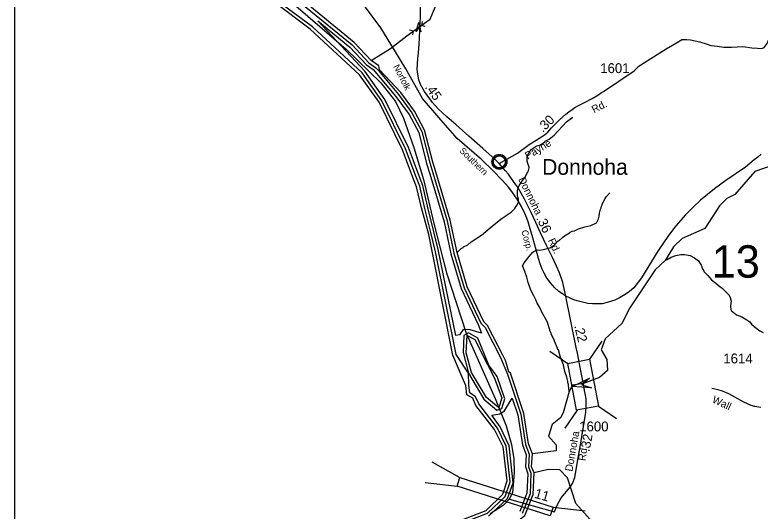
# Model space of a CAD drawing. Extents: x 1547597 to 1699558, y 810033 to 920809.
# Drawn here: x 1571208 to 1580651, y 900467 to 906753 of the extents above; entities that cross this region are included whole.
import ezdxf

# ---------------------------------------------------------------- set-up
doc = ezdxf.new("R2010")
doc.units = 0
for name, color, linetype in [('Exist Boundary Political CountyLine', 7, 'Continuous'), ('Exist Civil Demographics Community CELL', 7, 'Continuous'), ('Exist Civil Demographics Community Label', 7, 'Continuous'), ('Exist Hydrographic Bay Label', 7, 'Continuous'), ('Exist Hydrographic Buffer Line', 7, 'Continuous'), ('Exist Hydrographic Creek Single Shore', 7, 'Continuous'), ('Exist Hydrographic Misc Water Feature', 7, 'Continuous'), ('Exist Railroad Mainline', 7, 'Continuous'), ('Exist Railroad Mainline Label', 7, 'Continuous'), ('Exist Road Non-System Type 51', 7, 'Continuous'), ('Exist Road Primary NC Attributed', 7, 'Continuous'), ('Exist Road Primary NC Service Mileage Hundredths English Label', 7, 'Continuous'), ('Exist Road Primary NC Structure Standard Bridge CELL', 7, 'Continuous'), ('Exist Road Secondary Mileage Hundredths English Label', 7, 'Continuous'), ('Exist Road Secondary Structure Pipe Attributed CELL', 7, 'Continuous'), ('Exist Road Secondary Structure Pipe CELL', 7, 'Continuous'), ('Exist Road Secondary Structure Standard Bridge Attributed CELL', 7, 'Continuous'), ('Exist Road Secondary Structure Standard Bridge CELL', 7, 'Continuous'), ('Exist Road Secondary Structure Standard Bridge Number Label', 7, 'Continuous'), ('Exist Road Secondary Type 20 Attributed', 7, 'Continuous'), ('Exist Road Secondary Type 51 Attributed', 7, 'Continuous'), ('Exist Road Secondary Type 51 Label', 7, 'Continuous'), ('Exist Road Secondary Type 51 Number Label', 7, 'Continuous'), ('Map Preparation Inset Cut Line', 7, 'Continuous')]:
    doc.layers.add(name, color=color, linetype=linetype)

msp = doc.modelspace()

# ---------------------------------------------------------------- linework, layer by layer
at = {"layer": 'Exist Boundary Political CountyLine'}
msp.add_lwpolyline([(1574770, 906870.3), (1575406.4, 906319.8), (1575846, 905893.4), (1576029.4, 905656), (1576131.8, 905445.5), (1576261.3, 905073.1), (1576385.3, 904668.3), (1576514.8, 904112.4), (1576676.6, 903486.3), (1576927.4, 902719.9), (1577294.1, 901894.2), (1577431.7, 901548.8), (1577501.8, 901311.3), (1577528.7, 901127.8), (1577534.1, 900955.1), (1577523.4, 900793.2), (1577515.3, 900701.4), (1577477.5, 900620.5), (1577396.6, 900539.5), (1577229.4, 900431.6)], dxfattribs=at)
at = {"layer": 'Exist Civil Demographics Community CELL'}
msp.add_lwpolyline([(1577269.9, 904904.4), (1577270.9, 904910), (1577272.7, 904916.6), (1577275.6, 904923.8), (1577278.5, 904929.5), (1577281.9, 904935.3), (1577285.6, 904940.4), (1577289.6, 904944.8), (1577294.2, 904949.4), (1577299.7, 904953.9), (1577305.1, 904957.6), (1577310, 904960.5), (1577315.1, 904962.9), (1577320.5, 904965.2), (1577326.2, 904967), (1577330.5, 904968.2), (1577335.3, 904968.9), (1577339.5, 904969.7), (1577345.8, 904969.9), (1577350.3, 904969.8), (1577355.9, 904969.5), (1577360.8, 904968.8), (1577365.7, 904967.8), (1577370.7, 904966.4), (1577375.9, 904964.5), (1577382.6, 904961.6), (1577388.8, 904958.1), (1577393.9, 904954.5), (1577399, 904950.5), (1577402.4, 904947.4), (1577406.5, 904943), (1577410.3, 904938.3), (1577413.4, 904933.7), (1577416.6, 904928.7), (1577419, 904923.5), (1577421, 904918.5), (1577422.6, 904913.5), (1577423.9, 904908.9), (1577425, 904902.9), (1577425.6, 904898.2), (1577425.9, 904892.2), (1577425.7, 904886.4), (1577425.1, 904880.7), (1577424.2, 904875.2), (1577422.5, 904869.1), (1577420.7, 904863.2), (1577418.4, 904858.1), (1577415.2, 904852.1), (1577411.9, 904846.8), (1577408.5, 904842.1), (1577404.2, 904837.4), (1577398.9, 904832.4), (1577393.9, 904828.3), (1577388.9, 904824.9), (1577384.6, 904822.4), (1577377.8, 904819.1), (1577370.6, 904816.4), (1577364.7, 904814.9), (1577358.1, 904813.6), (1577353.7, 904813.2), (1577349.2, 904812.9), (1577343.6, 904812.9), (1577339.3, 904813.3), (1577333.7, 904814.1), (1577327.7, 904815.4), (1577323.2, 904816.7), (1577318, 904818.5), (1577313.4, 904820.5), (1577309.5, 904822.8), (1577302.7, 904826.8), (1577297.1, 904831.1), (1577292.2, 904835.6), (1577287.7, 904840.5), (1577284.5, 904844.4), (1577281.6, 904848.6), (1577277.5, 904855.7), (1577275.8, 904859.2), (1577274, 904863.3), (1577271.4, 904871.5), (1577269.9, 904878.5), (1577269.2, 904883.7), (1577268.9, 904890), (1577268.8, 904894.7), (1577269.4, 904901.1)], close=True, dxfattribs=at)
for centre, radius in [((1577347.5, 904892), 94.3), ((1577347.2, 904892.3), 76.7)]:
    msp.add_circle(centre, radius, dxfattribs=at)
at = {"layer": 'Exist Hydrographic Bay Label'}
for points in [[(1575820.4, 906107.4), (1575721.4, 906175.1), (1575507.4, 906402.6), (1574873.4, 906921.1), (1573238.4, 908612.1), (1572539.4, 909250), (1571710.7, 910100.7)], [(1576261, 904673.8), (1576121.5, 905044.2), (1575822.5, 905647.8), (1575576.4, 905994.1), (1574951.4, 906571.6), (1574489.4, 906919), (1573750.4, 907695.7), (1572763.4, 908602.1)], [(1576541, 904764.2), (1576503.5, 904888.8), (1576400.4, 905291.3), (1576270.4, 905533.7), (1576098.5, 905770.2), (1575827.4, 906058), (1575820.4, 906107.4)], [(1577396, 902432.7), (1577198.5, 902819.5), (1577149.5, 902863.3), (1576938.5, 903307.4), (1576811.5, 903743.4), (1576725.4, 904152.1), (1576541, 904764.2)], [(1576875.7, 902163.6), (1576759.5, 902441.1), (1576498.2, 903740.3), (1576455.5, 903969.2), (1576361.5, 904307.3), (1576298.4, 904574.4), (1576261, 904673.8)], [(1577766.5, 901192.8), (1577718.5, 901318.5), (1577657.5, 901703.9), (1577489.5, 902216.1), (1577465.5, 902233.1), (1577425.5, 902375.1), (1577396, 902432.7)], [(1576935.4, 901938.5), (1576920.4, 902056.9), (1576875.7, 902163.6)], [(1573193.4, 897992.9), (1573235.5, 898047.8), (1573374.5, 898396.3), (1574123.4, 899477.6), (1574562.4, 899846.3), (1574940.5, 900035.5), (1575508.5, 900135.6), (1576100.4, 900143.3), (1576535.5, 900226.4), (1577181.5, 900475.9), (1577392.5, 900681.7), (1577444.5, 900848.1), (1577393.5, 901282.5), (1577287.5, 901501.3), (1577050.4, 901804.8), (1577009.4, 901897.6), (1576935.4, 901938.5)], [(1577788.4, 900952.7), (1577756.4, 901025.6), (1577766.5, 901192.8)], [(1574072.5, 895362), (1574047.5, 895368.9), (1573798.4, 896014.2), (1573663.4, 896476.5), (1573493.4, 896870.6), (1573440.4, 897196.8), (1573463.5, 897646), (1573525.4, 897910.7), (1573758.4, 898473.8), (1573946.5, 898772.1), (1574345.4, 899282.7), (1574733.5, 899537.4), (1575194.4, 899711.9), (1576832.5, 900013.5), (1577419.4, 900221.6), (1577671.4, 900410.1), (1577776.4, 900677.2), (1577788.4, 900952.7)]]:
    msp.add_lwpolyline(points, dxfattribs=at)
at = {"layer": 'Exist Hydrographic Buffer Line'}
for points in [[(1576956.1, 902212.6), (1576798.1, 902452.4), (1576538.4, 903752.8), (1576478.1, 903996.9), (1576399.7, 904319.3), (1576337.4, 904583.7), (1576298.4, 904687.9), (1576158.9, 905058.4), (1575858.4, 905665.5), (1575609, 906017.3), (1574978.6, 906601), (1574516.1, 906949), (1573779.5, 907723.2), (1572801.7, 908626.2)], [(1574844.7, 906893.3), (1575480.1, 906373.3), (1575692.3, 906147.7), (1575783.3, 906084.4), (1575814.5, 906047.1), (1576067.6, 905744.7), (1576236.5, 905512.4), (1576362.9, 905276.7), (1576464.7, 904878.8), (1576502.6, 904752.6), (1576686.7, 904142.2), (1576772.3, 903735.2), (1576900, 903296.3), (1577113.4, 902846.2), (1577166.3, 902794.7), (1577360.4, 902414.5), (1577451.8, 902202.4), (1577618.5, 901694.5), (1577679, 901312.3), (1577726.1, 901186.6), (1577716.6, 901028), (1577748, 900945.1), (1577736.8, 900685.6), (1577638.3, 900435.4)], [(1577119, 902719), (1576975.3, 902761.3), (1576888, 902767.1), (1576840.1, 902700.3), (1576797.4, 902693.4), (1576571.1, 903783), (1576518.3, 904004.4), (1576438.1, 904331.3), (1576376.2, 904592.8), (1576335.8, 904702), (1576196.3, 905072.4), (1575894.2, 905683.3), (1575641.6, 906040.5), (1575044.8, 906678), (1575452.8, 906343.9), (1575663.2, 906120.2), (1575746.1, 906061.3), (1576036.8, 905719.1), (1576202.6, 905491), (1576325.4, 905262.1), (1576426, 904868.9), (1576464.4, 904741.2), (1576647.8, 904132.4), (1576733.1, 903726.9), (1576861.7, 903285.1), (1577077.2, 902828.9), (1577119, 902719)], [(1577213.8, 902317.2), (1577073.1, 902657), (1576956.8, 902725.7), (1576898.5, 902692.5), (1576886.5, 902476), (1576956.1, 902212.6)], [(1576994.7, 902223), (1576926.5, 902473.8), (1576938.5, 902690.2), (1577037.4, 902639), (1577196.5, 902324)], [(1576956.1, 902212.6), (1577151.1, 901883.3), (1577316.1, 901745), (1577379.9, 901765.1), (1577414.9, 901889.2), (1577317.9, 902172), (1577213.8, 902317.2)], [(1577196.5, 902324), (1577280.4, 902158), (1577376.5, 901900.1), (1577341.4, 901776)], [(1577341.4, 901776), (1577185.5, 901903.9), (1576994.7, 902223)], [(1574953.2, 899997.2), (1575512.2, 900095.6), (1576101, 900103.3), (1576542.9, 900187.2), (1577195.9, 900438.5), (1577420.4, 900653.1), (1577482.6, 900836.2), (1577433.2, 901287.2), (1577323.5, 901518.8), (1577085, 901825.5), (1577046, 901913.8), (1576972.5, 901963.7), (1576960.1, 902061.9), (1576956.1, 902212.6)], [(1577210.3, 900401.2), (1577448.4, 900624.5), (1577520.8, 900824.3), (1577473, 901291.9), (1577359.5, 901536.2), (1577249.8, 901683.8), (1577355.3, 901697.3), (1577410.7, 901736), (1577510, 901896.9)], [(1577510, 901896.9), (1577579.5, 901685.1), (1577639.5, 901306), (1577685.6, 901180.4), (1577676.6, 901030.4), (1577707.7, 900937.6), (1577697.1, 900694), (1577605.3, 900460.6)]]:
    msp.add_lwpolyline(points, dxfattribs=at)
at = {"layer": 'Exist Hydrographic Creek Single Shore'}
for points in [[(1575721.4, 906175.1), (1575969.1, 906328.9), (1576176.4, 906487.6), (1576325.7, 906597.7), (1576471.5, 906699), (1576514.4, 906799.2), (1576635.2, 907097.2), (1576907.2, 907416.7), (1577184.4, 907606.2), (1577646.4, 907839.9), (1577882.4, 908045.2), (1578177, 908217), (1578496.5, 908403.7), (1579074.5, 909120.8), (1579445.5, 909457.9), (1580067.5, 909822.8), (1580365.5, 910194.3), (1580704.5, 910564.9)], [(1580940.6, 904890.5), (1580586.5, 904769.8), (1580332.5, 904476.1), (1580231.5, 904425.7), (1580138.5, 904335.7), (1579950.5, 904047.3), (1579665.3, 903919.4), (1579555.3, 903813.2), (1579446.6, 903642.3), (1579321.8, 903522.2), (1579002.4, 903042.3), (1578899.5, 902844.1), (1578688.5, 902648.2), (1578636.4, 902508), (1578709.4, 902388.4), (1578715.5, 902247.1), (1578614.5, 902157.2), (1578412.1, 902081.7), (1578273.2, 902064.2), (1578232, 901981.2), (1578157.4, 901713.5), (1578123.5, 901648.5), (1578014.5, 901565.3), (1577970.5, 901415.2), (1578068.4, 901304.9), (1578067.5, 901229.4), (1577766.5, 901192.8)]]:
    msp.add_lwpolyline(points, dxfattribs=at)
at = {"layer": 'Exist Hydrographic Misc Water Feature'}
for points in [[(1576811.5, 903743.4), (1576864.5, 903793.9), (1576888.7, 903807.7), (1576892.8, 903813.6), (1576947.1, 903840.9), (1576991.5, 903876.4), (1577120.6, 903964.6), (1577177.2, 904008), (1577231.7, 904057.2), (1577258, 904074.9), (1577304.4, 904116.3), (1577383.2, 904179.3), (1577495.4, 904253.5), (1577544.7, 904301.2), (1577565.1, 904333), (1577585.5, 904372.7), (1577589.7, 904388.7), (1577590.1, 904420.7), (1577578.7, 904464.7), (1577579, 904488.7), (1577575.1, 904496.8), (1577575.5, 904528.8), (1577583.8, 904560.7), (1577600.2, 904592.5), (1577628.7, 904632.2), (1577638.9, 904656.1), (1577673.5, 904699.5), (1577705.2, 904758.8), (1577710.3, 904763.1), (1577726, 904816.6), (1577727, 904822.9), (1577707.6, 904871.2), (1577699.9, 904899.3), (1577700.7, 904955.2), (1577704.8, 904971.2), (1577723.3, 905010.9), (1577747.7, 905042.6), (1577804.2, 905086), (1577834.4, 905097.5), (1577866.5, 905105.1), (1577924.6, 905146.8), (1577927, 905152.3), (1577978.3, 905179.3), (1578041.6, 905228.9), (1578200, 905396.8), (1578278.7, 905455.8)], [(1578232, 901981.2), (1578229.2, 902024.3), (1578221.6, 902058.5), (1578221.8, 902072.4), (1578214, 902096.6), (1578214.2, 902112.6), (1578202.8, 902164.7), (1578175.8, 902237.1), (1578160.8, 902321.2), (1578134.2, 902382.6), (1578113.1, 902441.5), (1578114.3, 902445.8), (1578095.1, 902510.1), (1578089, 902510.2), (1578083.3, 902530.3), (1578044.3, 902618.8), (1578044.4, 902626.8), (1578005.5, 902707.2), (1578005.6, 902715.2), (1577986, 902755.5), (1577986.1, 902763.5), (1577957.2, 902855.1), (1577959.2, 902859.8), (1577884.8, 902988.8), (1577865.4, 903037.1), (1577828.2, 903101.6), (1577808.7, 903141.8), (1577802.9, 903161.8), (1577783.3, 903194.1), (1577748.1, 903266.6), (1577713.4, 903363), (1577694.2, 903431.3), (1577672.9, 903491.6), (1577674.9, 903495.6), (1577639.9, 903572), (1577660.4, 903611.7), (1577723.3, 903690.9), (1577772, 903746.2), (1577796.2, 903764), (1577814.3, 903771.8), (1577834.4, 903775.5), (1577858.4, 903773.2), (1577922.4, 903784.4), (1577986.7, 903803.6), (1578040.7, 903837.6), (1578091.8, 903890.2), (1578099.8, 903892), (1578146.2, 903933.5), (1578172.5, 903953.1), (1578237, 903992.3), (1578245.1, 904000.2), (1578269.3, 904011.9), (1578301.4, 904019.5), (1578349.7, 904042.9), (1578429.9, 904069.8), (1578506.1, 904084.9), (1578578.6, 904120), (1578603.2, 904171.6), (1578611.6, 904203.5), (1578616, 904243.4), (1578628.6, 904291.3), (1578636.8, 904307.2), (1578641.1, 904331.2), (1578649.3, 904347), (1578649.4, 904355), (1578686.2, 904426.5), (1578702.6, 904450.3), (1578747.2, 904497.8)], [(1579446.6, 903642.3), (1579460.9, 903652.5), (1579475, 903656.3), (1579525.4, 903685.8), (1579581.6, 903707), (1579645.8, 903718.2), (1579693.8, 903717.5), (1579765.6, 903704.6), (1579821.3, 903675.9), (1579868.8, 903637.3), (1579904.2, 903582.8), (1579911.9, 903566.7), (1579911.8, 903558.7), (1579927.4, 903526.5), (1579939.3, 903510.3), (1579939.2, 903502.3), (1579990.6, 903453.7), (1580034, 903397.1), (1580091.3, 903355.2), (1580144.9, 903307.7), (1580172.6, 903289.4), (1580257.6, 903202.2), (1580271.2, 903174.1), (1580282.7, 903126), (1580282.4, 903102), (1580275.9, 903062.1), (1580281.3, 903022), (1580289.2, 903005.9), (1580352.6, 902953), (1580420.7, 902928.2), (1580483.8, 902891.4), (1580521.5, 902862.9), (1580543.2, 902836.6), (1580576.8, 902806.2), (1580650.1, 902749.2), (1580689.9, 902728.7)], [(1578603.5, 900240.2), (1578316.4, 900561.2), (1578212.5, 900888.3), (1578113.4, 900988.8), (1577964.5, 900991.9), (1577788.4, 900952.7)]]:
    msp.add_lwpolyline(points, dxfattribs=at)
at = {"layer": 'Exist Railroad Mainline'}
for points in [[(1576813.2, 905186.9), (1576605.4, 905423.4), (1576373.2, 905694.9), (1576160.4, 906068.2), (1576017.8, 906308.3), (1575843.8, 906589), (1575624.1, 906884.4), (1575171.5, 907427.7), (1574809, 907862.7), (1574534.5, 908183.5), (1574114.5, 908680.1), (1573949.5, 908876.5), (1573797.3, 909056.4), (1573681.6, 909178.7), (1573590.1, 909257.9), (1573481.6, 909337.1), (1573318.2, 909435.8), (1573016.4, 909610.6), (1572798.4, 909766.9), (1572430.3, 910231.6), (1572240.1, 910457.2), (1572097.7, 910622.1)], [(1577629.5, 904325.5), (1577573.9, 904419.6), (1577514.6, 904505.1), (1577494.1, 904534.5), (1577462.2, 904572.2), (1577431.1, 904609.8), (1577380.4, 904662.2), (1577267.1, 904776.3), (1577119.4, 904922.3), (1576813.2, 905186.9)], [(1580665, 904988.5), (1580624.4, 904952.9), (1580577.9, 904915.6), (1580464.6, 904825.2), (1580215.7, 904653.6), (1580075.4, 904550.1), (1579983.7, 904478.9), (1579896.6, 904404), (1579808.2, 904321.4), (1579708, 904221.2), (1579613.5, 904116.1), (1579570.2, 904063.7), (1579488.8, 903957.7), (1579356.6, 903760.2), (1579150.5, 903423.1), (1579049.7, 903295), (1578995, 903249.7), (1578941, 903210.4), (1578867.9, 903169.4), (1578808.5, 903140.8), (1578715.2, 903108.1), (1578650.4, 903094.6), (1578526.6, 903092.1), (1578467.3, 903098.3), (1578334.5, 903130.5), (1578292.2, 903143.3), (1578189.3, 903191.8)], [(1578189.3, 903191.8), (1578159.3, 903210), (1578102.8, 903249.2), (1578051.3, 903295), (1577989.5, 903361.7), (1577973.6, 903386.7), (1577948.6, 903418.2), (1577913.4, 903479.5), (1577890.9, 903531.5), (1577863.1, 903599.4), (1577844.3, 903668.1), (1577812.4, 903777.8), (1577769.4, 903929.5), (1577729.7, 904070.6), (1577710.9, 904133.6), (1577696.6, 904177.4), (1577671.3, 904237.1), (1577629.5, 904325.5)]]:
    msp.add_lwpolyline(points, dxfattribs=at)
at = {"layer": 'Exist Road Non-System Type 51'}
for p in [(1579108.1, 906093.3), (1578665.4, 905784.4)]:
    msp.add_line(p, (1579053.5, 906046.2), dxfattribs=at)
for points in [[(1580616.4, 906331.7), (1580672.3, 906329), (1580702.6, 906340.6), (1580742.3, 906391), (1580790.5, 906514.2), (1580861.9, 906610.6)], [(1579666.9, 906440.8), (1579590.8, 906394.7), (1579461.6, 906318.5), (1579380.9, 906267.7), (1579108.1, 906093.3)], [(1579666.9, 906440.8), (1579723.8, 906440.4), (1579767.7, 906435.9), (1579888.2, 906412.2), (1579966.7, 906387.2), (1580026.6, 906366.8), (1580112.5, 906357.6), (1580193.4, 906346.2), (1580289.9, 906346), (1580430.9, 906351.3), (1580544.9, 906335.5), (1580616.4, 906331.7)]]:
    msp.add_lwpolyline(points, dxfattribs=at)
at = {"layer": 'Exist Road Primary NC Attributed'}
msp.add_line((1577475.7, 900618.7), (1578045.1, 900457.3), dxfattribs=at)
at = {"layer": 'Exist Road Primary NC Structure Standard Bridge CELL'}
for p, q in [((1576490, 901089.7), (1576846.8, 900891.8)), ((1576406.1, 900826.9), (1576811.6, 900781.5)), ((1578027.4, 900514.4), (1578433, 900469))]:
    msp.add_line(p, q, dxfattribs=at)
msp.add_lwpolyline([(1576846.8, 900891.8), (1578027.6, 900514.9), (1577992.4, 900404.6), (1576811.6, 900781.5)], close=True, dxfattribs=at)
at = {"layer": 'Exist Road Secondary Structure Pipe Attributed CELL'}
msp.add_lwpolyline([(1576291, 906542.2), (1576328.4, 906658.3), (1576354, 906539.1), (1576325.4, 906597.4)], close=True, dxfattribs=at)
at = {"layer": 'Exist Road Secondary Structure Pipe CELL'}
for p, q in [((1576367.8, 906669.3), (1576359.2, 906619.2)), ((1576258.6, 906552.1), (1576359.2, 906619.2)), ((1576408.7, 906607.9), (1576359.2, 906619.2)), ((1576209.1, 906563.4), (1576258.6, 906552.1)), ((1576250.1, 906502.1), (1576258.6, 906552.1))]:
    msp.add_line(p, q, dxfattribs=at)
at = {"layer": 'Exist Road Secondary Structure Standard Bridge Attributed CELL'}
msp.add_lwpolyline([(1578514.4, 902027.7), (1578271.2, 902045.5), (1578490.7, 902151.7), (1578391, 902068.4)], close=True, dxfattribs=at)
at = {"layer": 'Exist Road Secondary Structure Standard Bridge CELL'}
for p, q in [((1578645.8, 902619.1), (1578490.8, 902390.8)), ((1577985.1, 902492.9), (1578213.4, 902337.8)), ((1578602.9, 901796.8), (1578831.2, 901641.8)), ((1578331.8, 901745.1), (1578176.7, 901516.8))]:
    msp.add_line(p, q, dxfattribs=at)
msp.add_lwpolyline([(1578490.8, 902390.8), (1578604.2, 901797.1), (1578326.8, 901744.1), (1578213.4, 902337.8)], close=True, dxfattribs=at)
at = {"layer": 'Exist Road Secondary Type 20 Attributed'}
msp.add_lwpolyline([(1577342.8, 904871.6), (1577576.8, 905000.9), (1577725.4, 905112.9), (1577880.8, 905206.8), (1577921.3, 905234.2), (1577959.6, 905267.7), (1578008.6, 905322.9), (1578047.2, 905362.6), (1578110.1, 905423.5), (1578189.2, 905496.6), (1578229.6, 905526), (1578268, 905553.4), (1578302.3, 905578.9), (1578348.9, 905604.2), (1578425.3, 905643.1), (1578524.2, 905693.7), (1578594.9, 905736.7), (1578641.4, 905768.2), (1578665.4, 905784.4)], dxfattribs=at)
at = {"layer": 'Exist Road Secondary Type 51 Attributed'}
for points in [[(1577342.8, 904871.6), (1577313.3, 904901.1), (1577256.9, 904955.1), (1577137, 905061), (1576961.9, 905215.6), (1576798.7, 905359.2), (1576680.1, 905463.1), (1576570.8, 905562.5), (1576501.7, 905643.1), (1576399.4, 905782.2), (1576349.5, 905873), (1576327.4, 905932.7), (1576312.3, 906004.3), (1576307.4, 906066.5), (1576308.6, 906129.1), (1576313.9, 906202.3), (1576320.5, 906272.7), (1576329.5, 906381.5), (1576339.3, 906548.4), (1576344.2, 906636.8), (1576345.9, 906744.8), (1576349.9, 906867.5)], [(1578189.3, 903191.8), (1578150.7, 903364.2), (1578109, 903483.6), (1578070.9, 903568.3), (1578019.4, 903678.8), (1577948.2, 903825.2), (1577870.1, 903990.9), (1577810.3, 904123.4), (1577752.2, 904248.6), (1577665.9, 904420.8), (1577584.1, 904562.4), (1577527.7, 904643.4), (1577463, 904735), (1577422.9, 904779.2), (1577396.8, 904813.5), (1577342.8, 904871.6)], [(1578412.1, 902081.7), (1578405.5, 902116.1), (1578385.1, 902224.1), (1578336.8, 902467.1), (1578321.7, 902538.7), (1578269.7, 902789.4), (1578234.5, 902958.8), (1578202.2, 903122.8), (1578189.3, 903191.8)], [(1578045.1, 900457.3), (1578080.3, 900542.4), (1578129, 900633.6), (1578243.1, 900771.5), (1578272.6, 900815.7), (1578301.6, 900893.8), (1578344.2, 901141.9), (1578370.4, 901279.1), (1578421.9, 901590), (1578443.6, 901720.5), (1578448.5, 901795), (1578447.7, 901849.8), (1578445.2, 901889.1), (1578433.4, 901957.4), (1578425.2, 901992.6), (1578412.1, 902081.7)], [(1580662.7, 901780.1), (1580584.8, 901793.9), (1580536.8, 901804.5), (1580445.4, 901848), (1580333.3, 901911.9), (1580255.7, 901952.8), (1580175.3, 901984.1), (1580121.7, 902005), (1580039, 902020.2)]]:
    msp.add_lwpolyline(points, dxfattribs=at)
at = {"layer": 'Map Preparation Inset Cut Line'}
msp.add_lwpolyline([(1633724, 874749.3), (1571208, 874749.3), (1571208, 917817.4), (1633724, 917817.4)], close=True, dxfattribs=at)

# ---------------------------------------------------------------- texts
at = {"layer": 'Exist Civil Demographics Community Label'}
msp.add_text('Donnoha', height=200, dxfattribs=at).set_placement((1577888.9, 904727.3))
at = {"layer": 'Exist Railroad Mainline Label'}
for s, rotation, p in [('Norfolk', 296.8935, (1576001, 906098.9)), ('Southern', 315.75477, (1576834.5, 905025.3)), ('Corp.', 285.10296, (1577625.6, 904016.7))]:
    msp.add_text(s, height=82.02, rotation=rotation, dxfattribs=at).set_placement(p)
at = {"layer": 'Exist Road Primary NC Service Mileage Hundredths English Label'}
msp.add_text('.11', height=125, rotation=344.17802, dxfattribs=at).set_placement((1577737.8, 900649.5))
at = {"layer": 'Exist Road Secondary Mileage Hundredths English Label'}
for s, rotation, p in [('.45', 305.77995, (1576397, 905836.9)), ('.30', 44.07395, (1577896.8, 905256.5)), ('.36', 295.28034, (1577812.1, 904177.9)), ('.22', 283.74932, (1578294.8, 902812.1)), ('.32', 79.1388, (1578488.1, 901212.1))]:
    msp.add_text(s, height=120, rotation=rotation, dxfattribs=at).set_placement(p)
at = {"layer": 'Exist Road Secondary Structure Standard Bridge Number Label'}
msp.add_text('13', height=410.1, dxfattribs=at).set_placement((1580038.1, 903424.4))
at = {"layer": 'Exist Road Secondary Type 51 Label'}
for s, rotation, p in [('Rd.', 26.98375, (1578546.8, 905506.2)), ('Payne', 31.14167, (1577707.1, 904918.1)), ('Donnoha', 296.17668, (1577584.4, 904671.7)), ('Rd.', 295.36542, (1577959.7, 903896.7)), ('Wall', 334.93318, (1580035, 901847.2)), ('Donnoha', 79.94751, (1578271.9, 900963.2)), ('Rd.', 82.14373, (1578438.7, 901097.6))]:
    msp.add_text(s, height=95, rotation=rotation, dxfattribs=at).set_placement(p)
at = {"layer": 'Exist Road Secondary Type 51 Number Label'}
for s, p in [('1601', (1578625.3, 906016.2)), ('1614', (1580185.5, 902337.7)), ('1600', (1578358.9, 901476.8))]:
    msp.add_text(s, height=125, dxfattribs=at).set_placement(p)

doc.saveas('drawing.dxf')
